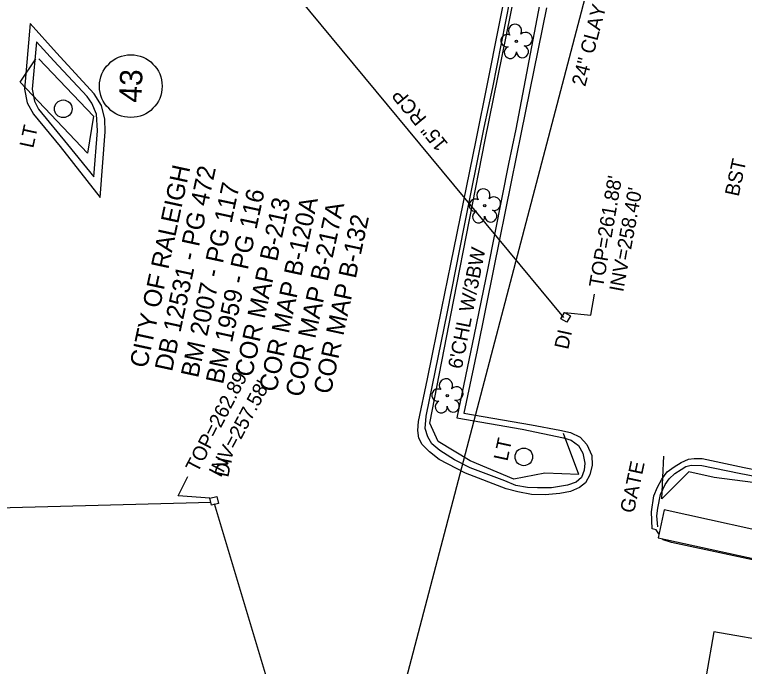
# Model space of a CAD drawing. Extents: x 2100323 to 2109811, y 740376 to 749755.
# Drawn here: x 2105703.7 to 2105907.6, y 742687.9 to 742870 of the extents above; entities that cross this region are included whole.
import ezdxf

# ---------------------------------------------------------------- set-up
doc = ezdxf.new("R2010")
doc.units = 0
for name, color, linetype in [('Exist Building', 7, 'Continuous'), ('Exist Other Culture Fence Line', 7, 'Continuous'), ('Exist Other Culture Fence Line Text', 7, 'Continuous'), ('Exist Other Culture Gate', 7, 'Continuous'), ('Exist Other Culture Gate Text', 7, 'Continuous'), ('Exist Property Deed Book Text', 7, 'Continuous'), ('Exist Property Owner Number CELL', 7, 'Continuous'), ('Exist Property Owner Text', 7, 'Continuous'), ('Exist Right of Way Line', 7, 'Continuous'), ('Exist Roads Curbs', 7, 'Continuous'), ('Exist Roads EOP', 7, 'Continuous'), ('Exist Roads EOP Other', 7, 'Continuous'), ('Exist Roads EOP Other Text', 7, 'Continuous'), ('Exist Structure Minor Drop Inlet', 7, 'Continuous'), ('Exist Structure Minor Drop Inlet Text', 7, 'Continuous'), ('Exist Structure Minor Drop Inlet Top Elevation', 7, 'Continuous'), ('Exist Structure Minor Pipes RCP 15 Inch', 7, 'Continuous'), ('Exist Structure Minor Pipes RCP 15 Inch Invert', 7, 'Continuous'), ('Exist Structure Minor Pipes RCP 15 Inch Text', 7, 'Continuous'), ('Exist Structure Minor Pipes RCP 24 Inch', 7, 'Continuous'), ('Exist Structure Minor Pipes RCP 24 Inch Invert', 7, 'Continuous'), ('Exist Utilities Other Pole CELL', 7, 'Continuous'), ('Exist Utilities Other Pole Text', 7, 'Continuous'), ('Exist Utilities Sanitary Sewer UG Line', 7, 'Continuous'), ('Exist Utilities Sanitary Sewer UG Line Text', 7, 'Continuous'), ('Exist Vegetation Tree CELL', 7, 'Continuous'), ('Exist Vegetation Woods Line', 7, 'Continuous')]:
    doc.layers.add(name, color=color, linetype=linetype)

msp = doc.modelspace()

# ---------------------------------------------------------------- linework, layer by layer
at = {"layer": 'Exist Building'}
for points in [[(2105922.34, 742723.48), (2105885.19, 742731.59), (2105883.49, 742723.81), (2105920.64, 742715.7)], [(2105917.24, 742694.36), (2105899.11, 742697.53), (2105896.97, 742685.28), (2105915.09, 742682.11)]]:
    msp.add_lwpolyline(points, close=True, dxfattribs=at)
at = {"layer": 'Exist Other Culture Fence Line'}
for points in [[(2105861.36, 742741.52), (2105851.9, 742741.83), (2105843.17, 742740.23), (2105831, 742745.34), (2105822.08, 742750.74), (2105819.75, 742755.85), (2105826.39, 742790.26), (2105835.2, 742834.97), (2105844.69, 742881.8), (2105854.17, 742923.08), (2105857.52, 742928.79), (2105863.93, 742934.47), (2105877.23, 742941.43), (2105882.99, 742940.32), (2105896.69, 742932.23)], [(2105922.98, 742929.43), (2105937.42, 742927.18), (2105968.86, 742921.67), (2105958.36, 742877.42), (2105951.94, 742840.37), (2105937.86, 742766.98), (2105931.29, 742735.9), (2105912.85, 742738.93), (2105899.2, 742740.71), (2105892.06, 742742.25), (2105884.51, 742734.75)]]:
    msp.add_lwpolyline(points, dxfattribs=at)
at = {"layer": 'Exist Other Culture Gate'}
for points in [[(2105861.36, 742741.52), (2105857.1, 742752.91)], [(2105884.51, 742734.75), (2105885.09, 742746.64)]]:
    msp.add_lwpolyline(points, dxfattribs=at)
at = {"layer": 'Exist Property Owner Number CELL'}
msp.add_circle((2105736.2, 742849.97), 8.75, dxfattribs=at)
at = {"layer": 'Exist Right of Way Line'}
msp.add_arc((2105435.65, 742769.34), 507.03, 332.9892, 359.839, dxfattribs=at)
at = {"layer": 'Exist Roads Curbs'}
for points in [[(2105847.06, 742737.89), (2105843.78, 742738.44), (2105840.69, 742739.74), (2105831.02, 742743.36), (2105826.6, 742745.62), (2105822.56, 742748.23), (2105820.26, 742750.07), (2105819.2, 742752.02), (2105818.4, 742754.33), (2105818.67, 742757.84), (2105824.67, 742786.91), (2105829.36, 742810.58), (2105834.93, 742838.39), (2105837.29, 742849.56), (2105843.38, 742880.4)], [(2105850.41, 742872.7), (2105843.79, 742837.94), (2105841.75, 742828.3), (2105835.95, 742799.1), (2105832.11, 742780.6), (2105827.29, 742757.34), (2105845.57, 742754.16), (2105857.09, 742751.72), (2105859.2, 742751.11), (2105861.29, 742749.61), (2105862.51, 742747.47), (2105863.03, 742744.68), (2105862.88, 742742.7), (2105862.08, 742740.7), (2105860.57, 742739.34), (2105858.22, 742738.48), (2105853.73, 742737.8), (2105849.77, 742737.76), (2105847.06, 742737.89)], [(2105709.87, 742862.34), (2105708.68, 742849.15), (2105709.29, 742845.81), (2105710.4, 742843.59), (2105718.55, 742833.69), (2105725.85, 742824.6), (2105726.86, 742837.45), (2105726.6, 742842.18), (2105725.33, 742845.24), (2105723.97, 742847.11), (2105714.66, 742857.07), (2105709.87, 742862.34)], [(2105883.42, 742726.91), (2105883.14, 742729.97), (2105883.4, 742732.12), (2105884.19, 742735.91), (2105885.43, 742738.75), (2105886.58, 742740.32), (2105888.21, 742741.8), (2105889.9, 742742.92), (2105891.28, 742743.71), (2105892.74, 742744.12), (2105895.73, 742744.06), (2105906.15, 742741.92), (2105926.48, 742737.94)]]:
    msp.add_lwpolyline(points, dxfattribs=at)
at = {"layer": 'Exist Roads EOP'}
msp.add_lwpolyline([(2105708.06, 742867.43), (2105706.46, 742849.15), (2105707.24, 742845.33), (2105709, 742842.11), (2105716.44, 742833.11), (2105727.62, 742818.85), (2105728.99, 742837.23), (2105728.91, 742840.76), (2105728.02, 742844.61), (2105725.95, 742847.82), (2105715.41, 742859.29), (2105708.06, 742867.43)], dxfattribs=at)
at = {"layer": 'Exist Roads EOP Other'}
for points in [[(2105825.64, 742800.23), (2105832.69, 742834.88), (2105835.93, 742851.1), (2105841.8, 742880.7)], [(2105852.31, 742871.89), (2105845.23, 742837.06), (2105842.44, 742823.28), (2105837.5, 742798.86), (2105832.98, 742776.27), (2105829.26, 742758.66), (2105848.14, 742755.36), (2105856.03, 742753.87), (2105859.04, 742753.22), (2105861.77, 742751.9), (2105863.59, 742749.84), (2105864.98, 742746.83), (2105865.07, 742744.13), (2105864.45, 742741.44), (2105863.23, 742739.15), (2105861.5, 742737.87), (2105858.99, 742736.76), (2105856.01, 742736.24), (2105851.95, 742735.84), (2105848.17, 742735.87), (2105844.33, 742736.62), (2105841.01, 742737.46), (2105829.67, 742741.9), (2105822.31, 742745.65), (2105819.61, 742747.83), (2105817.6, 742749.87), (2105816.69, 742751.64), (2105816.38, 742753.83), (2105816.53, 742756.34), (2105819.11, 742768.18), (2105823.05, 742787.96), (2105825.64, 742800.23)], [(2105883, 742726.01), (2105881.83, 742726.37), (2105881.67, 742731.04), (2105882.33, 742735.53), (2105883.35, 742738.01), (2105884.51, 742740.21), (2105886, 742742.22), (2105888.03, 742743.65), (2105889.98, 742744.84), (2105892.01, 742745.75), (2105893.55, 742745.98), (2105895.78, 742745.94), (2105907.5, 742743.46), (2105925.2, 742739.94)], [(2105883.73, 742724.93), (2105883, 742726.01)], [(2105914.99, 742694.76), (2105919.45, 742715.58), (2105887.25, 742722.52), (2105884.87, 742723.26), (2105884.67, 742723.55)]]:
    msp.add_lwpolyline(points, dxfattribs=at)
at = {"layer": 'Exist Structure Minor Drop Inlet'}
for points in [[(2105858.01, 742784.08), (2105856.32, 742785.02), (2105857.32, 742786.79), (2105859, 742785.85)], [(2105758.3, 742734.92), (2105760.24, 742735.39), (2105760.73, 742733.36), (2105758.78, 742732.9)]]:
    msp.add_lwpolyline(points, close=True, dxfattribs=at)
at = {"layer": 'Exist Structure Minor Drop Inlet Top Elevation'}
for points in [[(2105857.34, 742786.72), (2105864.74, 742785.98), (2105865.77, 742791.89)], [(2105758.3, 742734.92), (2105749.38, 742735.59), (2105752.14, 742740.92)], [(2105758.3, 742734.92), (2105749.38, 742735.59), (2105752.14, 742740.92)]]:
    msp.add_lwpolyline(points, dxfattribs=at)
at = {"layer": 'Exist Structure Minor Pipes RCP 15 Inch'}
msp.add_line((2105857.12, 742785.39), (2105772.36, 742887.62), dxfattribs=at)
at = {"layer": 'Exist Structure Minor Pipes RCP 24 Inch'}
for p, q in [((2105642.24, 742730.64), (2105758.66, 742733.81)), ((2105791.79, 742625.89), (2105759.58, 742733.29))]:
    msp.add_line(p, q, dxfattribs=at)
at = {"layer": 'Exist Utilities Other Pole CELL'}
for centre in [(2105717.32, 742843.65), (2105845.99, 742746.43)]:
    msp.add_circle(centre, 2.46, dxfattribs=at)
at = {"layer": 'Exist Utilities Sanitary Sewer UG Line'}
msp.add_lwpolyline([(2105754.97, 742463.04), (2105903.79, 743029.64)], dxfattribs=at)
at = {"layer": 'Exist Vegetation Tree CELL'}
for p, q in [((2105843.93, 742862.52), (2105843.93, 742862.52)), ((2105835.07, 742816.57), (2105835.07, 742816.57)), ((2105824.61, 742763.52), (2105824.61, 742763.52))]:
    msp.add_line(p, q, dxfattribs=at)
for centre in [(2105843.93, 742862.52), (2105835.07, 742816.57), (2105824.61, 742763.52)]:
    msp.add_circle(centre, 0.326, dxfattribs=at)
for centre, radius, start, end in [((2105843.54, 742865.4), 1.86, 330.1651, 219.7134), ((2105841.32, 742862.68), 1.73, 62.6636, 279.3457), ((2105846.48, 742863.11), 1.9, 257.1011, 134.1999), ((2105842.22, 742859.4), 1.69, 111.5671, 6.231), ((2105845.6, 742859.62), 1.7, 181.2822, 74.56), ((2105834.69, 742819.44), 1.86, 330.1651, 219.7134), ((2105837.62, 742817.16), 1.9, 257.1011, 134.1999), ((2105832.47, 742816.72), 1.73, 62.6636, 279.3457), ((2105833.37, 742813.45), 1.69, 111.5671, 6.231), ((2105836.75, 742813.67), 1.7, 181.2822, 74.56), ((2105824.22, 742766.39), 1.86, 330.1651, 219.7134), ((2105827.15, 742764.11), 1.9, 257.1011, 134.1999), ((2105822, 742763.67), 1.73, 62.6636, 279.3457), ((2105822.9, 742760.4), 1.69, 111.5671, 6.231), ((2105826.28, 742760.62), 1.7, 181.2822, 74.56)]:
    msp.add_arc(centre, radius, start, end, dxfattribs=at)
at = {"layer": 'Exist Vegetation Woods Line'}
msp.add_lwpolyline([(2105710.48, 742857.64), (2105725.75, 742841.56), (2105724.11, 742831.26), (2105705.27, 742851.07), (2105709.69, 742857.58)], dxfattribs=at)

# ---------------------------------------------------------------- texts
at = {"layer": 'Exist Other Culture Fence Line Text'}
msp.add_text("6'CHL W/3BW", height=4, rotation=78.8447, dxfattribs=at).set_placement((2105828.66, 742770.78))
at = {"layer": 'Exist Other Culture Gate Text'}
msp.add_text('GATE', height=4, rotation=77.8136, dxfattribs=at).set_placement((2105876.72, 742730.5))
at = {"layer": 'Exist Property Deed Book Text'}
for s, p in [('DB 12531 - PG 472', (2105747.69, 742770.06)), ('BM 2007 - PG 117', (2105754.98, 742768.29)), ('BM 1959 - PG 116', (2105761.94, 742766.52)), ('COR MAP B-213', (2105770.04, 742768.48)), ('COR MAP B-120A', (2105776.81, 742764.32)), ('COR MAP B-217A', (2105784.18, 742762.92)), ('COR MAP B-132', (2105792.03, 742763.73))]:
    msp.add_text(s, height=5, rotation=77.8136, dxfattribs=at).set_placement(p)
at = {"layer": 'Exist Property Owner Number CELL'}
msp.add_text('43', height=6.25, rotation=87.7944, dxfattribs=at).set_placement((2105739.14, 742845.28))
at = {"layer": 'Exist Property Owner Text'}
msp.add_text('CITY OF RALEIGH', height=5, rotation=77.8136, dxfattribs=at).set_placement((2105740.69, 742771.03))
at = {"layer": 'Exist Roads EOP Other Text'}
msp.add_text('BST', height=4, rotation=77.8136, dxfattribs=at).set_placement((2105905.99, 742818.98))
at = {"layer": 'Exist Structure Minor Drop Inlet Text'}
for p in [(2105858.37, 742776.24), (2105763.4, 742740.54)]:
    msp.add_text('DI', height=4, rotation=77.8136, dxfattribs=at).set_placement(p)
at = {"layer": 'Exist Structure Minor Drop Inlet Top Elevation'}
for s, rotation, p in [("TOP=261.88'", 80.1422, (2105868.08, 742793.52)), ("TOP=262.89'", 62.5867, (2105754.84, 742741.77))]:
    msp.add_text(s, height=4, rotation=rotation, dxfattribs=at).set_placement(p)
at = {"layer": 'Exist Structure Minor Pipes RCP 15 Inch Invert'}
msp.add_text("INV=258.40'", height=4, rotation=79.4425, dxfattribs=at).set_placement((2105873.73, 742792.31))
at = {"layer": 'Exist Structure Minor Pipes RCP 15 Inch Text'}
msp.add_text('15" RCP', height=4, rotation=129.6609, dxfattribs=at).set_placement((2105825.02, 742833.86))
at = {"layer": 'Exist Structure Minor Pipes RCP 24 Inch Invert'}
msp.add_text("INV=257.58'", height=4, rotation=61.8842, dxfattribs=at).set_placement((2105761.27, 742740.44))
msp.add_text("INV=257.58'", height=4, rotation=61.8842, dxfattribs=at).set_placement((2105761.27, 742740.44))
at = {"layer": 'Exist Utilities Other Pole Text'}
for p in [(2105708.94, 742832.48), (2105841.4, 742745.06)]:
    msp.add_text('LT', height=4, rotation=77.8136, dxfattribs=at).set_placement(p)
at = {"layer": 'Exist Utilities Sanitary Sewer UG Line Text'}
msp.add_text('24" CLAY', height=4, rotation=75.2835, dxfattribs=at).set_placement((2105863.13, 742849.68))

doc.saveas('drawing.dxf')
